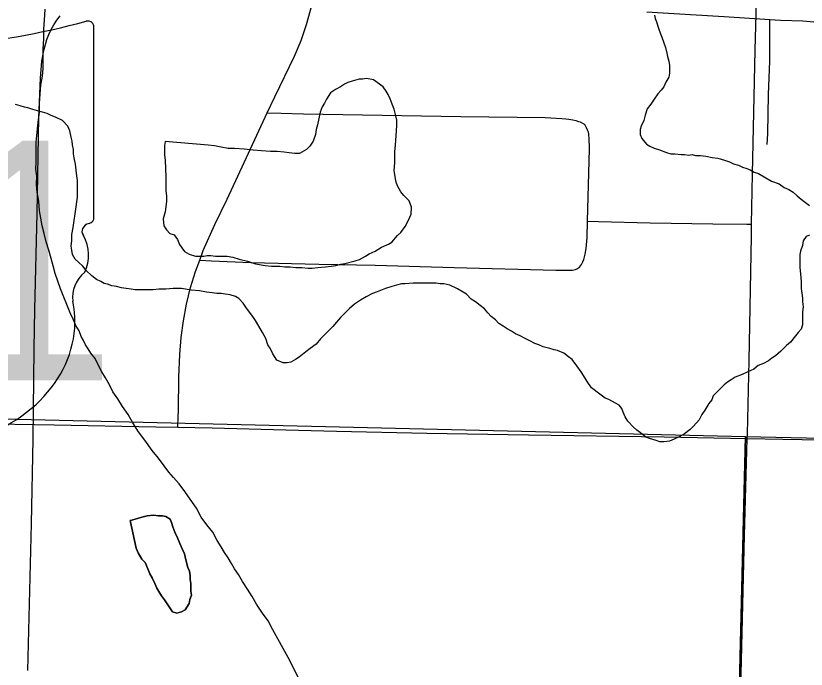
# Model space of a CAD drawing. Extents: x 2.4 to 73.1, y 4.5 to 25.6.
# Drawn here: x 46.3327 to 46.5501, y 19.5009 to 19.6807 of the extents above; entities that cross this region are included whole.
import ezdxf

# ---------------------------------------------------------------- set-up
doc = ezdxf.new("R2010")
doc.units = 0
for name, color, linetype in [('GM_X_County_Road', 7, 'Continuous'), ('GM_X_Major_River', 7, 'Continuous'), ('GM_X_Minor_Lake', 7, 'Continuous'), ('GM_X_Minor_River', 7, 'Continuous'), ('GM_X_Section', 7, 'Continuous'), ('GM_X_State_Route', 7, 'Continuous'), ('GM_X_State_Shield', 7, 'Continuous'), ('GM_X_Township_Road', 7, 'Continuous')]:
    doc.layers.add(name, color=color, linetype=linetype)

msp = doc.modelspace()

# ---------------------------------------------------------------- linework, layer by layer
at = {"layer": 'GM_X_County_Road'}
for points in [[(46.5351, 19.62332), (46.5353, 19.63708), (46.53606, 19.67125), (46.53672, 19.69455), (46.53752, 19.73338), (46.5386, 19.78154), (46.539, 19.79708), (46.53958, 19.8126), (46.53975, 19.81726), (46.54011, 19.82344), (46.54037, 19.82807), (46.54054, 19.8327), (46.54112, 19.84666), (46.54147, 19.85131), (46.54191, 19.85749), (46.54241, 19.86525), (46.54287, 19.87051)], [(46.33602, 19.50047), (46.33705, 19.54086), (46.33751, 19.56417), (46.33781, 19.58903), (46.33795, 19.5999), (46.33857, 19.6263), (46.33907, 19.65272), (46.33953, 19.66357), (46.33992, 19.66818), (46.34042, 19.6712), (46.34124, 19.67414), (46.34179, 19.67556), (46.34243, 19.67694), (46.34316, 19.67826), (46.344, 19.67953), (46.34494, 19.68071)], [(46.53391, 19.56436), (46.53394, 19.56562), (46.53438, 19.58581), (46.53505, 19.61998), (46.5351, 19.62332)], [(46.52183, 19.04996), (46.52184, 19.05152), (46.5219, 19.05447), (46.52202, 19.0608), (46.52236, 19.07008), (46.52255, 19.07784), (46.52366, 19.11823), (46.52424, 19.13997), (46.52523, 19.1928), (46.52598, 19.22387), (46.52666, 19.24716), (46.52808, 19.31396), (46.52914, 19.36367), (46.5297, 19.38853), (46.5307, 19.43202), (46.53108, 19.45377), (46.53311, 19.53766), (46.53391, 19.56436)]]:
    msp.add_lwpolyline(points, dxfattribs=at)
at = {"layer": 'GM_X_Major_River'}
for points in [[(46.33927, 19.65653), (46.33946, 19.65919), (46.33966, 19.66166), (46.34004, 19.66413), (46.34024, 19.66622), (46.34024, 19.66869), (46.34025, 19.67154), (46.34044, 19.67439), (46.34045, 19.67705), (46.34064, 19.67952), (46.34084, 19.68256)], [(46.41102, 19.49742), (46.40761, 19.50408), (46.40628, 19.50656), (46.40477, 19.50922), (46.40344, 19.5117), (46.40212, 19.51417), (46.4006, 19.51627), (46.39889, 19.51874), (46.39775, 19.52084), (46.39643, 19.52293), (46.3951, 19.52503), (46.39396, 19.52693), (46.39283, 19.52846), (46.39207, 19.52998), (46.39112, 19.5315), (46.39017, 19.53303), (46.38923, 19.53455), (46.38809, 19.53626), (46.38695, 19.53855), (46.38525, 19.54064), (46.38373, 19.54274), (46.3824, 19.54521), (46.38069, 19.54769), (46.37918, 19.54978), (46.37766, 19.55188), (46.37614, 19.55359), (46.37482, 19.55512), (46.37349, 19.55683), (46.37197, 19.55893), (46.37026, 19.56102), (46.36818, 19.56388), (46.36647, 19.56617), (46.36496, 19.56864), (46.36363, 19.57093), (46.36211, 19.57321), (46.36078, 19.57531), (46.35946, 19.57721), (46.35851, 19.57911), (46.35737, 19.58102), (46.35643, 19.58273), (46.35548, 19.58444), (46.35453, 19.58635), (46.35339, 19.58787), (46.35264, 19.58901), (46.35188, 19.59016), (46.35131, 19.5913), (46.35074, 19.59244), (46.35017, 19.59396), (46.34923, 19.59549), (46.34847, 19.5972), (46.34771, 19.59891), (46.34506, 19.60557), (46.34431, 19.60767), (46.34355, 19.60976), (46.34298, 19.61185), (46.34242, 19.61394), (46.34185, 19.61623), (46.3411, 19.61851), (46.34053, 19.62079), (46.33996, 19.62288), (46.33959, 19.62498), (46.33921, 19.62707), (46.33903, 19.62973), (46.33865, 19.6322), (46.33846, 19.63429), (46.33847, 19.63657), (46.33828, 19.63847), (46.33829, 19.64038), (46.33829, 19.64247), (46.33829, 19.64418), (46.3383, 19.64589), (46.33849, 19.64779), (46.33868, 19.6495), (46.33888, 19.6514), (46.33926, 19.65406), (46.33927, 19.65653)]]:
    msp.add_lwpolyline(points, dxfattribs=at)
at = {"layer": 'GM_X_Minor_Lake'}
for points in [[(46.37385, 19.64611), (46.37366, 19.64497), (46.37366, 19.64364), (46.37366, 19.64231), (46.37384, 19.64098), (46.37402, 19.63642), (46.37402, 19.63262), (46.3742, 19.6311), (46.3742, 19.62958), (46.37381, 19.62673), (46.37324, 19.62483), (46.37343, 19.62293), (46.37418, 19.62178), (46.37513, 19.62083), (46.37627, 19.62045), (46.37722, 19.61911), (46.37779, 19.61778), (46.37836, 19.61683), (46.37912, 19.61588), (46.38044, 19.61511), (46.38216, 19.61454), (46.3833, 19.61454), (46.38444, 19.61453), (46.38539, 19.61472), (46.38634, 19.61472), (46.38767, 19.61452), (46.38938, 19.61452), (46.3909, 19.61451), (46.39242, 19.61432), (46.39413, 19.61374), (46.39641, 19.61317), (46.39869, 19.6124), (46.40135, 19.61201), (46.40307, 19.61182), (46.40421, 19.61181), (46.40535, 19.61181), (46.40668, 19.61162), (46.4082, 19.61161), (46.40972, 19.61142), (46.41143, 19.61141), (46.41314, 19.61122), (46.41428, 19.61121), (46.4158, 19.6114), (46.41789, 19.61158), (46.41942, 19.61177), (46.42075, 19.61196), (46.42208, 19.61233), (46.42322, 19.61252), (46.42607, 19.61327), (46.42722, 19.61365), (46.42893, 19.61459), (46.42988, 19.61516), (46.43159, 19.61592), (46.43331, 19.61705), (46.43521, 19.61781), (46.43616, 19.61837), (46.43769, 19.62027), (46.43864, 19.62103), (46.43978, 19.62273), (46.44074, 19.62444), (46.4415, 19.62615), (46.44151, 19.62805), (46.44094, 19.62976), (46.43942, 19.63129), (46.43866, 19.63224), (46.43771, 19.63395), (46.43734, 19.6349), (46.43715, 19.63586), (46.43696, 19.637), (46.43677, 19.63814), (46.43697, 19.64023), (46.43697, 19.64175), (46.43697, 19.64327), (46.43717, 19.64517), (46.43736, 19.64764), (46.43756, 19.65049), (46.43756, 19.65201), (46.43718, 19.65353), (46.43681, 19.65505), (46.43624, 19.65638), (46.43567, 19.6579), (46.4351, 19.65905), (46.43454, 19.66), (46.43378, 19.66114), (46.43112, 19.66305), (46.42922, 19.66343), (46.42808, 19.66325), (46.42713, 19.66325), (46.42522, 19.66269), (46.42408, 19.66231), (46.42313, 19.66193), (46.42199, 19.66118), (46.42066, 19.66042), (46.41932, 19.65947), (46.41818, 19.65777), (46.41761, 19.65663), (46.41703, 19.65568), (46.41646, 19.65416), (46.41608, 19.65245), (46.41569, 19.65074), (46.41531, 19.64941)], [(46.41531, 19.64941), (46.41512, 19.64808), (46.41454, 19.64618), (46.41359, 19.64486), (46.41264, 19.64391), (46.41073, 19.64277), (46.4094, 19.64278), (46.40788, 19.64297), (46.40655, 19.64317), (46.40465, 19.64336), (46.40275, 19.64337), (46.40028, 19.64356), (46.398, 19.64376), (46.39552, 19.64396), (46.39286, 19.64416), (46.39115, 19.64416), (46.38925, 19.64455), (46.38735, 19.64493), (46.38564, 19.64513), (46.37385, 19.64611)], [(46.38083, 19.52446), (46.38064, 19.5256), (46.38065, 19.52655), (46.38046, 19.52788), (46.38008, 19.52883), (46.37951, 19.53093), (46.37914, 19.53264), (46.37857, 19.53378), (46.37781, 19.53549), (46.37724, 19.53701), (46.37649, 19.53854), (46.37592, 19.54006), (46.37554, 19.5412), (46.37516, 19.54215), (46.37402, 19.54291), (46.37307, 19.54311), (46.37193, 19.54311), (46.3706, 19.5433), (46.36889, 19.54312), (46.36737, 19.54274), (46.36623, 19.54237), (46.36432, 19.5418), (46.36419, 19.54175)], [(46.36419, 19.54175), (46.36432, 19.5418), (46.36623, 19.54237), (46.36737, 19.54274), (46.36889, 19.54312), (46.3706, 19.5433), (46.37193, 19.54311), (46.37307, 19.54311), (46.37402, 19.54291), (46.37516, 19.54215), (46.37554, 19.5412), (46.37592, 19.54006), (46.37649, 19.53854), (46.37724, 19.53701), (46.37781, 19.53549), (46.37857, 19.53378), (46.37914, 19.53264), (46.37951, 19.53093), (46.38008, 19.52883), (46.38046, 19.52788), (46.38065, 19.52655), (46.38064, 19.5256), (46.38083, 19.52446), (46.38083, 19.52351), (46.38083, 19.52237), (46.38102, 19.52123), (46.38063, 19.52009), (46.38044, 19.51895), (46.3793, 19.51724), (46.37834, 19.51668), (46.37701, 19.5163), (46.37587, 19.51668), (46.37492, 19.51802), (46.3736, 19.51992), (46.37284, 19.52106), (46.37208, 19.52221), (46.37151, 19.52316), (46.37094, 19.52449), (46.37019, 19.52601), (46.36962, 19.52715), (46.36905, 19.52849), (46.36829, 19.5302), (46.36735, 19.53115), (46.3664, 19.53286), (46.36583, 19.5342), (46.36419, 19.54175)], [(46.36419, 19.54175), (46.36583, 19.5342), (46.3664, 19.53286), (46.36735, 19.53115), (46.36829, 19.5302), (46.36905, 19.52849), (46.36962, 19.52715), (46.37019, 19.52601), (46.37094, 19.52449), (46.37151, 19.52316), (46.37208, 19.52221), (46.37284, 19.52106), (46.3736, 19.51992), (46.37492, 19.51802), (46.37587, 19.51668), (46.37701, 19.5163), (46.37834, 19.51668), (46.3793, 19.51724), (46.38044, 19.51895), (46.38063, 19.52009), (46.38102, 19.52123), (46.38083, 19.52237), (46.38083, 19.52351), (46.38083, 19.52446)]]:
    msp.add_lwpolyline(points, dxfattribs=at)
at = {"layer": 'GM_X_Minor_River'}
for points in [[(46.50835, 19.68092), (46.50854, 19.67997), (46.50891, 19.67902), (46.50948, 19.67731), (46.51005, 19.67578), (46.51043, 19.67483), (46.51099, 19.67331), (46.51137, 19.67198), (46.51175, 19.67046), (46.51194, 19.66951), (46.51232, 19.66818), (46.5125, 19.66703), (46.5125, 19.66589), (46.5125, 19.66494), (46.51231, 19.6638), (46.51154, 19.66247), (46.51097, 19.66115), (46.51021, 19.6602), (46.50926, 19.65925), (46.5083, 19.65773), (46.50735, 19.65641), (46.5064, 19.65508), (46.50582, 19.65337), (46.50544, 19.65185), (46.50467, 19.65033), (46.50448, 19.64938), (46.50448, 19.64805), (46.50486, 19.64691), (46.50619, 19.64538), (46.50714, 19.64481), (46.50828, 19.64424), (46.5098, 19.64385), (46.5117, 19.64309), (46.51284, 19.64271), (46.51398, 19.6427), (46.51569, 19.64251), (46.51664, 19.6425), (46.51778, 19.64231), (46.51873, 19.6425), (46.51968, 19.6423), (46.52101, 19.6423), (46.52253, 19.6421), (46.52424, 19.64172), (46.52576, 19.64153), (46.52766, 19.64095), (46.52899, 19.64056), (46.53013, 19.63999), (46.53146, 19.63961), (46.5326, 19.63903), (46.53374, 19.63865), (46.53469, 19.63827), (46.53583, 19.63769), (46.53697, 19.63731), (46.54058, 19.63521), (46.54267, 19.63444), (46.544, 19.63349), (46.54533, 19.63291), (46.54647, 19.63215), (46.54761, 19.6312), (46.54875, 19.63024), (46.54989, 19.62929), (46.55103, 19.62853)], [(46.36179, 19.60586), (46.36046, 19.60624), (46.35913, 19.60643), (46.35799, 19.60682), (46.35704, 19.60701), (46.35609, 19.60758), (46.35495, 19.60816), (46.35362, 19.60911), (46.35211, 19.61064), (46.35116, 19.61178), (46.35002, 19.61292), (46.34907, 19.61368), (46.34831, 19.61502), (46.34812, 19.61616), (46.34794, 19.6173), (46.34813, 19.61882), (46.34813, 19.62053), (46.34852, 19.62243), (46.34929, 19.62813), (46.34948, 19.62946), (46.34967, 19.63079), (46.34968, 19.6325), (46.34968, 19.63402), (46.34968, 19.63535), (46.3495, 19.63668), (46.34931, 19.6382), (46.34912, 19.63991), (46.34875, 19.64162), (46.34856, 19.64276), (46.34856, 19.6439), (46.34837, 19.64523), (46.34819, 19.64619), (46.348, 19.64733), (46.34762, 19.64904), (46.34705, 19.65037), (46.34553, 19.65189), (46.34364, 19.65285), (46.34249, 19.65323), (46.34136, 19.65381), (46.34003, 19.65419), (46.3387, 19.65458), (46.33737, 19.65496), (46.33603, 19.65534), (46.33508, 19.65554), (46.33394, 19.65592), (46.33261, 19.6563)], [(46.55101, 19.62032), (46.55006, 19.61994), (46.54929, 19.6188), (46.5491, 19.61747), (46.54853, 19.61595), (46.54834, 19.615), (46.54833, 19.61367), (46.54833, 19.61253), (46.54833, 19.61139), (46.54852, 19.60968), (46.5487, 19.60759), (46.5487, 19.60569), (46.54889, 19.60436), (46.54907, 19.60303), (46.54907, 19.60208), (46.54926, 19.60056), (46.54907, 19.59923), (46.54906, 19.5979), (46.54906, 19.59695), (46.54906, 19.59562), (46.54867, 19.59448), (46.54791, 19.59353), (46.54715, 19.59258), (46.54582, 19.59087), (46.54467, 19.58993), (46.54315, 19.58841), (46.54162, 19.58709), (46.54067, 19.58652), (46.53972, 19.58576), (46.53839, 19.585), (46.53687, 19.58444), (46.53572, 19.58349), (46.53401, 19.58274), (46.53249, 19.58198), (46.53058, 19.58123), (46.52944, 19.58047), (46.52849, 19.5799), (46.52754, 19.57914), (46.52659, 19.5782), (46.52449, 19.57611), (46.52411, 19.57497), (46.52335, 19.57403), (46.52277, 19.57308), (46.5222, 19.57213), (46.52144, 19.57099), (46.52067, 19.56947), (46.51915, 19.56777), (46.5182, 19.56682), (46.51667, 19.56568), (46.51534, 19.56493), (46.51382, 19.56417), (46.51249, 19.56361), (46.51097, 19.56342), (46.50982, 19.56342), (46.50887, 19.56381), (46.50697, 19.56438), (46.50602, 19.56477), (46.50451, 19.56591), (46.50356, 19.56667), (46.50261, 19.56744), (46.50109, 19.56915), (46.50033, 19.57029), (46.49976, 19.57162), (46.49939, 19.57258), (46.49863, 19.57353), (46.49768, 19.5741), (46.49578, 19.57506), (46.49483, 19.57544), (46.49331, 19.57659)], [(46.49331, 19.57659), (46.49103, 19.5783), (46.48989, 19.58002), (46.48932, 19.58097), (46.48819, 19.58268), (46.48705, 19.58439), (46.48572, 19.58611), (46.48477, 19.58687), (46.48344, 19.58783), (46.48173, 19.58859), (46.48078, 19.58878), (46.47964, 19.58917), (46.47774, 19.58955), (46.4766, 19.59013), (46.47546, 19.59051), (46.47414, 19.59128), (46.4728, 19.59185), (46.47148, 19.59261), (46.47015, 19.59319), (46.46901, 19.59395), (46.46787, 19.59452), (46.46673, 19.59529), (46.46559, 19.59605), (46.46464, 19.597), (46.4635, 19.59796), (46.46255, 19.59891), (46.4616, 19.60005), (46.46046, 19.60101), (46.45914, 19.60196), (46.458, 19.60272), (46.45667, 19.60406), (46.45572, 19.60463), (46.4542, 19.60559), (46.45211, 19.60654), (46.4504, 19.60693), (46.44945, 19.60693), (46.44831, 19.60712), (46.44698, 19.60713), (46.44374, 19.60714), (46.44203, 19.60714), (46.43975, 19.60696), (46.4388, 19.60696), (46.43747, 19.60659), (46.43614, 19.60621), (46.43443, 19.60564), (46.43347, 19.60527), (46.43214, 19.6047), (46.43081, 19.60432), (46.4291, 19.60338), (46.42757, 19.60243), (46.42586, 19.6013), (46.42453, 19.60016), (46.42338, 19.59902), (46.42205, 19.5977), (46.42091, 19.59637), (46.41995, 19.59523), (46.419, 19.59429), (46.41786, 19.59315), (46.41652, 19.59182), (46.41538, 19.59031), (46.41367, 19.58917), (46.41252, 19.58822), (46.41157, 19.58747), (46.41062, 19.58671), (46.40967, 19.58614), (46.40834, 19.58539), (46.40738, 19.5852), (46.40624, 19.5852), (46.40453, 19.58597), (46.4034, 19.58768), (46.40264, 19.5892), (46.40207, 19.59015), (46.4015, 19.59187), (46.40056, 19.59358), (46.39961, 19.59529), (46.39866, 19.59682), (46.3979, 19.59796), (46.3962, 19.60024), (46.39525, 19.60158), (46.39411, 19.60291), (46.39316, 19.60348), (46.39164, 19.60387), (46.39031, 19.60406), (46.38917, 19.60426), (46.38803, 19.60426), (46.3867, 19.60445), (46.38518, 19.60465), (46.38328, 19.60503), (46.381, 19.60523), (46.37833, 19.60562), (46.37605, 19.60562), (46.37396, 19.60544), (46.37206, 19.60545), (46.37054, 19.60526), (46.36883, 19.60527), (46.36788, 19.60527), (46.36692, 19.60527), (46.3656, 19.60528), (46.36445, 19.60547), (46.36312, 19.60566), (46.36179, 19.60586)]]:
    msp.add_lwpolyline(points, dxfattribs=at)
at = {"layer": 'GM_X_Section'}
for points in [[(46.53339, 19.56491), (46.52121, 19.06037), (46.0333, 19.06972), (46.04799, 19.57648)], [(47.03245, 19.55398), (47.02331, 19.04995), (46.52121, 19.06037), (46.53339, 19.56491)]]:
    msp.add_lwpolyline(points, close=True, dxfattribs=at)
at = {"layer": 'GM_X_State_Route'}
for points in [[(46.2631, 19.56944), (46.27799, 19.56921), (46.28072, 19.56916), (46.3044, 19.56873), (46.3215, 19.56847), (46.34325, 19.56809), (46.37122, 19.56755), (46.37727, 19.56745)], [(46.37727, 19.56745), (46.38677, 19.56728), (46.40696, 19.56675), (46.42094, 19.56639), (46.44579, 19.56583), (46.47376, 19.56537), (46.51106, 19.56482), (46.53391, 19.56436), (46.54367, 19.56416), (46.58096, 19.56358)]]:
    msp.add_lwpolyline(points, dxfattribs=at)
at = {"layer": 'GM_X_State_Shield'}
for p, q in [((46.35419, 19.62524), (46.35419, 19.67759)), ((46.35417, 19.62526), (46.35419, 19.62524))]:
    msp.add_line(p, q, dxfattribs=at)
for centre, major_axis, start_param, end_param in [((46.29549, 19.81152), (0.17476, 0), 4.814394, 5.042369), ((46.35236, 19.6778), (0.00183, 0), 6.141152, 7.989035), ((46.35223, 19.62504), (0.00196, 0), 5.05454, 6.418171), ((46.35376, 19.6214), (0.00284, 0), 1.883978, 3.671073), ((46.3357, 19.61479), (0.01704, 0), 5.934695, 6.695948), ((46.36076, 19.60334), (0.0124, 0), 2.387724, 3.262537), ((46.30528, 19.59668), (0.04371, 0), 5.101752, 6.440018)]:
    msp.add_ellipse(centre, major_axis=major_axis, ratio=0.8, start_param=start_param, end_param=end_param, dxfattribs=at)
at = {"layer": 'GM_X_Township_Road'}
for points in [[(46.4019, 19.65403), (46.40395, 19.65842), (46.40939, 19.6696), (46.41119, 19.67389), (46.41267, 19.67831), (46.41519, 19.68728), (46.4195, 19.70382), (46.42334, 19.71884), (46.426, 19.72937), (46.42846, 19.73837)], [(46.5063, 19.68176), (46.51366, 19.68132), (46.52756, 19.68047), (46.5401, 19.67966)], [(46.53938, 19.64527), (46.53953, 19.64833), (46.53977, 19.65906), (46.54008, 19.66826), (46.5401, 19.67744), (46.5401, 19.67966)], [(46.5401, 19.67966), (46.54299, 19.67947), (46.54917, 19.67928), (46.55322, 19.67898), (46.55588, 19.67878)], [(46.3833, 19.61342), (46.3843, 19.61615), (46.3875, 19.62323), (46.39089, 19.63023), (46.39671, 19.64293), (46.4019, 19.65403)], [(46.4019, 19.65403), (46.40568, 19.65391), (46.41186, 19.6537), (46.43348, 19.65337), (46.45512, 19.65298), (46.47831, 19.65268), (46.48294, 19.65245), (46.48397, 19.65236), (46.48483, 19.65225), (46.48595, 19.65205), (46.48679, 19.65188), (46.48749, 19.65166), (46.48796, 19.65148), (46.48856, 19.65119), (46.48894, 19.65094), (46.48931, 19.65059)], [(46.48999, 19.62415), (46.49053, 19.64411), (46.49044, 19.64715), (46.49035, 19.64788), (46.4903, 19.64822), (46.49019, 19.64864), (46.48999, 19.64926), (46.48972, 19.64988), (46.48931, 19.65059)], [(46.48832, 19.61226), (46.48869, 19.613), (46.48895, 19.61365), (46.48932, 19.61513), (46.48959, 19.61663), (46.48987, 19.61967), (46.48999, 19.62415)], [(46.48999, 19.62415), (46.49301, 19.62409), (46.50716, 19.62377), (46.52444, 19.62347), (46.53375, 19.62334), (46.5351, 19.62332)], [(46.37727, 19.56745), (46.37739, 19.57041), (46.37746, 19.57197), (46.37759, 19.58129), (46.37782, 19.58751), (46.37822, 19.59215), (46.37883, 19.59677), (46.37967, 19.60135), (46.38077, 19.60588), (46.38216, 19.61032), (46.3833, 19.61342)], [(46.3833, 19.61342), (46.38655, 19.61327), (46.39741, 19.61277), (46.41605, 19.61236), (46.43157, 19.61203), (46.45331, 19.61139), (46.48128, 19.61073), (46.48283, 19.61068), (46.48432, 19.6107), (46.4857, 19.61073), (46.48619, 19.61076), (46.48661, 19.61088), (46.48718, 19.61114), (46.48776, 19.61153), (46.48832, 19.61226)]]:
    msp.add_lwpolyline(points, dxfattribs=at)

# ---------------------------------------------------------------- texts
at = {"layer": 'GM_X_State_Shield'}
msp.add_text('111', height=0.065918, dxfattribs=at).set_placement((46.21368, 19.58038))

doc.saveas('drawing.dxf')
